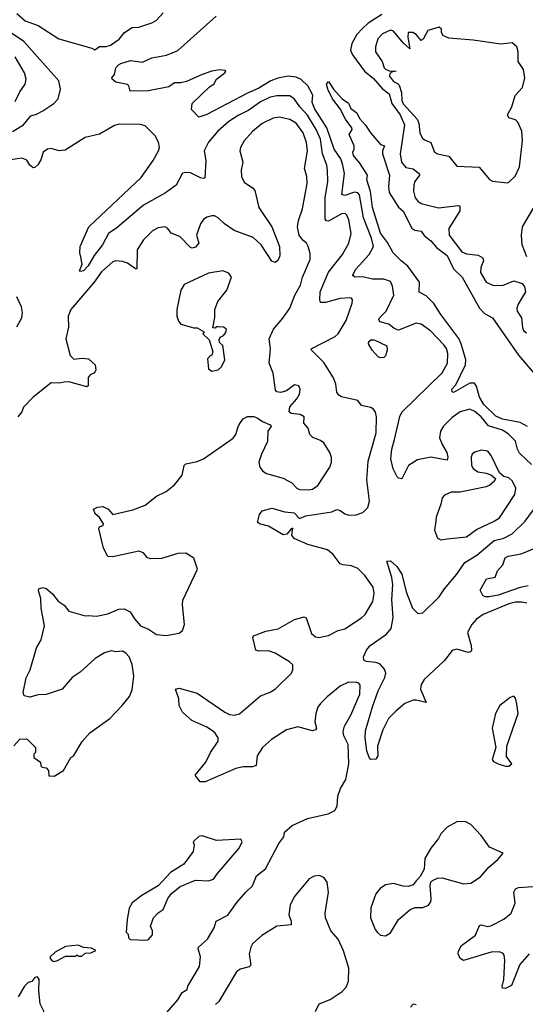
# Model space of a CAD drawing. Extents: x 1550320 to 1685906, y 509093 to 640511.
# Tile 481 of 532: x 1613882 to 1616996, y 621653 to 627722. Entities that reach past the tile are written whole.
import ezdxf

# ---------------------------------------------------------------- set-up
doc = ezdxf.new("R2010")
doc.units = 0

msp = doc.modelspace()

# ---------------------------------------------------------------- linework, layer by layer
at = {"layer": '0CON20XD'}
for points in [[(1613865, 627760), (1613916.2, 627715), (1613995, 627686.2), (1614123.8, 627603.8), (1614326.8, 627546.8), (1614345, 627536.2), (1614373.3, 627556.7), (1614415, 627557.1), (1614441.2, 627565), (1614495, 627601.5), (1614526.8, 627643.2), (1614575, 627673.6), (1614615, 627677.3), (1614696.8, 627703.2), (1614721.7, 627718.3), (1614765, 627765.6)], [(1617035, 624980.9), (1616960.4, 625050.4), (1616947.5, 625075), (1616935, 625124), (1616890.1, 625170.1), (1616855, 625191.6), (1616769.3, 625219.3), (1616725, 625275.3), (1616685, 625306.8), (1616655, 625320.9), (1616595, 625305.4), (1616545, 625271.2), (1616492.9, 625217.1), (1616474.6, 625185), (1616468.5, 625145), (1616483.6, 625103.6), (1616513.6, 625055), (1616518.9, 625025), (1616515, 625006.7), (1616413.8, 625026.2), (1616331.4, 625008.6), (1616276.3, 624973.7), (1616235, 624891.2), (1616215.8, 624895.8), (1616208, 624905), (1616183.3, 624953.3), (1616167.5, 625015), (1616173.3, 625075), (1616191.3, 625135), (1616224.1, 625275.9), (1616235.9, 625304.1), (1616483.8, 625545), (1616517.7, 625605), (1616519.6, 625665), (1616510.9, 625695), (1616495, 625717.5), (1616411.8, 625805), (1616355, 625844.6), (1616325, 625851.8), (1616215, 625809.3), (1616189.2, 625819.3), (1616155, 625845.3), (1616100, 625860), (1616094.3, 625874.3), (1616097.5, 625885), (1616139.6, 625925), (1616185.5, 626025), (1616179.1, 626079.1), (1616165, 626109.4), (1616123.9, 626123.9), (1616055, 626122.1), (1615995, 626137.6), (1615947.5, 626135), (1615932.5, 626145), (1615951.8, 626185), (1616033.6, 626275), (1616060.7, 626325), (1616048.7, 626375), (1616000.4, 626500.4), (1615975, 626643.5), (1615964.8, 626654.8), (1615945, 626658.8), (1615885, 626638), (1615865.6, 626645), (1615881.7, 626775), (1615873.3, 626826.7), (1615859.1, 626865), (1615819.2, 626925), (1615774.2, 627055), (1615696.9, 627175), (1615684.4, 627215), (1615687.9, 627257.9), (1615656.5, 627315), (1615615, 627353.2), (1615585, 627368.3), (1615535, 627373.6), (1615471.4, 627361.4), (1615429.6, 627345), (1615355, 627300), (1615285, 627270), (1615035, 627137.8), (1614985, 627121.2), (1614939.3, 627169.3), (1614944.2, 627205), (1615050.5, 627309.5), (1615076.9, 627325), (1615093.8, 627355), (1615146.2, 627395), (1615152.5, 627405), (1615148.3, 627408.3), (1615115, 627413.8), (1615065, 627405.8), (1615005, 627385.5), (1614909.2, 627340.8), (1614875, 627332.4), (1614836.2, 627333.8), (1614800.4, 627309.6), (1614675, 627283.6), (1614562.9, 627282.9), (1614553.9, 627313.9), (1614545, 627323.3), (1614475, 627336.7), (1614452.5, 627355), (1614450, 627365), (1614466.7, 627385), (1614473.8, 627425), (1614490, 627445), (1614505, 627452), (1614565, 627470.8), (1614638.7, 627461.3), (1614695, 627486.9), (1614787.2, 627502.8), (1614855, 627533.5), (1615092.2, 627745)], [(1616113.3, 627755), (1616028.3, 627701.8), (1615992.8, 627667.2), (1615959.2, 627630.8), (1615927.5, 627575), (1615919.3, 627535), (1615931.1, 627505), (1616005, 627405.8), (1616060.4, 627360.4), (1616115, 627299.3), (1616158.2, 627265), (1616174.4, 627205.6), (1616226.2, 627135), (1616253, 627075), (1616224.7, 626895), (1616234.6, 626845), (1616260.6, 626810.6), (1616305, 626803.8), (1616343.3, 626775), (1616344.5, 626765), (1616315.9, 626725), (1616309.2, 626705), (1616307.5, 626665), (1616317.7, 626625), (1616333.8, 626603.8), (1616355, 626590.4), (1616462.6, 626562.6), (1616585, 626577.5), (1616594, 626574), (1616593.1, 626545), (1616525.5, 626435), (1616526.7, 626395), (1616605, 626292.1), (1616635, 626278.2), (1616705, 626271.8), (1616734.4, 626255), (1616737.9, 626235), (1616721.5, 626195), (1616721.2, 626165), (1616754.7, 626104.7), (1616796.3, 626086.3), (1616855, 626083.6), (1616925, 626113.6), (1616976.5, 626096.5), (1616991.8, 626075), (1616997.8, 626045), (1616951.5, 625968.5), (1616944.5, 625945), (1616946.7, 625925), (1616973.8, 625883.8), (1616978.2, 625825), (1616985, 625806), (1617002.8, 625792.8)], [(1613836.7, 627033.3), (1613905, 627074.6), (1613949.8, 627130.2), (1613985, 627140), (1614025, 627160.9), (1614092.2, 627205), (1614118.2, 627235), (1614133.2, 627295), (1614122.2, 627345), (1613908.3, 627588.3), (1613755, 627688.5)], [(1616887.5, 626717.5), (1616895, 626720), (1616933, 626757), (1616960.8, 626815), (1616980, 626975), (1616974.5, 627034.5), (1616950.5, 627090.5), (1616935.3, 627105.3), (1616895, 627117.8), (1616886.2, 627135), (1616913.6, 627185), (1616934.8, 627255.2), (1616978.2, 627305), (1616993.6, 627365), (1616985.4, 627415.4), (1616951.4, 627465), (1616951.7, 627525), (1616945, 627555.3), (1616915, 627579.3), (1616845, 627571.4), (1616675, 627596.9), (1616525, 627609.6), (1616488.6, 627625), (1616480.5, 627645), (1616480.6, 627665), (1616465, 627676.2), (1616395, 627656.7), (1616368.2, 627601.8), (1616355, 627594.2), (1616325, 627631.9), (1616302.6, 627642.6), (1616274.5, 627644.5), (1616272.7, 627615), (1616285, 627543.1), (1616245, 627579.6), (1616185, 627651), (1616165, 627657.5), (1616116.9, 627635), (1616088.5, 627605), (1616073.6, 627555), (1616074.5, 627525), (1616114, 627465), (1616126.7, 627425), (1616135, 627416.7), (1616157, 627407), (1616200, 627405), (1616171.7, 627398.3), (1616162, 627388), (1616160, 627375), (1616185, 627341.2), (1616210, 627330), (1616218.8, 627318.8), (1616234.7, 627274.7), (1616234.8, 627225), (1616245, 627203.8), (1616330.3, 627110.3), (1616339.7, 627085), (1616346.9, 627025), (1616360.5, 626995), (1616375, 626982.2), (1616414.5, 626964.5), (1616436.7, 626906.7), (1616456.4, 626896.4), (1616525, 626881.4), (1616575, 626818.8), (1616713.1, 626813.1), (1616775, 626736.9), (1616795, 626727.5), (1616887.5, 626717.5)], [(1613855, 627218.1), (1613883.1, 627276.9), (1613915.6, 627325), (1613921.5, 627355), (1613912.5, 627395), (1613853.7, 627493.7)], [(1617009.4, 625215), (1616965, 625238.6), (1616855, 625260.7), (1616815, 625278.4), (1616741.3, 625351.3), (1616714.2, 625395), (1616695, 625464.4), (1616682.6, 625482.6), (1616655, 625482.4), (1616555, 625424.2), (1616545, 625427.5), (1616544, 625445), (1616568.6, 625471.4), (1616628.5, 625595), (1616629, 625625), (1616601.2, 625725), (1616586.9, 625756.9), (1616475.5, 625905), (1616433.7, 625973.7), (1616385, 626020), (1616342.7, 626042.7), (1616344, 626105), (1616273.1, 626203.1), (1616231.4, 626235), (1616181.9, 626285), (1616148.5, 626348.5), (1616105, 626406.4), (1616055.9, 626565), (1616042.7, 626662.7), (1616020.6, 626735), (1616023.3, 626765), (1615977.1, 626837.1), (1615938, 626885), (1615934, 626906), (1615942.5, 626925), (1615942.5, 626945), (1615911.2, 627015), (1615930, 627045), (1615928, 627055), (1615888.6, 627108.6), (1615855, 627173.3), (1615808.6, 627235), (1615780, 627295), (1615772, 627325), (1615785, 627342.5), (1615815, 627293.3), (1615868.8, 627235), (1615907.3, 627207.3), (1615921.2, 627175), (1615959.3, 627149.3), (1615975, 627113.8), (1616013, 627073), (1616045, 627023.3), (1616105, 626952.5), (1616130, 626945), (1616116.9, 626913.1), (1616117.1, 626895), (1616159.6, 626765), (1616153.1, 626693.1), (1616157.3, 626657.3), (1616216, 626566), (1616245, 626542), (1616298.1, 626438.1), (1616315.4, 626425.4), (1616355, 626419.4), (1616372.6, 626392.6), (1616415, 626358.7), (1616449, 626319), (1616515, 626268.4), (1616555, 626187.3), (1616606.8, 626135), (1616715, 625943.8), (1616745, 625912.3), (1616795, 625884.4), (1616954.1, 625654.1), (1617051.8, 625541.8)], [(1615456.7, 623596.7), (1615555.6, 623695), (1615564.3, 623715), (1615564, 623745), (1615543.6, 623763.6), (1615455, 623817.5), (1615415, 623831.4), (1615355, 623830), (1615337, 623837), (1615317.5, 623915), (1615322.5, 623925), (1615397.7, 623952.3), (1615475, 623968), (1615575, 624025.7), (1615635, 624041.2), (1615646.2, 624035), (1615679.7, 623939.7), (1615705, 623918), (1615725, 623914.2), (1615785, 623925.7), (1615843, 623957), (1615885, 623968.1), (1615988, 624035), (1616009.2, 624055), (1616057.5, 624135), (1616066.2, 624185), (1616060, 624225), (1616007.3, 624297.3), (1615965, 624338.9), (1615925, 624356.2), (1615871.4, 624361.4), (1615855, 624367.5), (1615811.9, 624425), (1615777.5, 624455), (1615657.6, 624487.6), (1615573.5, 624523.5), (1615558.8, 624545), (1615565, 624587.1), (1615555, 624583.3), (1615528.4, 624551.6), (1615505, 624546.8), (1615415, 624599.6), (1615360, 624615), (1615347.5, 624625), (1615348.3, 624631.7), (1615358.3, 624671.7), (1615376.1, 624693.9), (1615435, 624710.4), (1615515, 624688.3), (1615572.5, 624682.5), (1615605, 624648.1), (1615645, 624664.1), (1615805, 624689.1), (1615835, 624703.3), (1615855, 624697.8), (1615885.4, 624675.4), (1615909.1, 624669.1), (1615955, 624670.4), (1615995, 624684.4), (1616026.7, 624715), (1616036.7, 624755), (1616020, 624885), (1616028.1, 625001.9), (1616076.9, 625175), (1616080.4, 625275), (1616073.4, 625303.4), (1616061.5, 625321.5), (1616045, 625332.5), (1615988, 625345), (1615964.2, 625374.2), (1615865, 625396.9), (1615847.4, 625407.4), (1615836.4, 625426.4), (1615829.6, 625475), (1615815, 625515.8), (1615755, 625608.9), (1615678.8, 625685), (1615677, 625693), (1615825, 625769.2), (1615843.4, 625786.6), (1615892.6, 625867.4), (1615930.6, 625975), (1615932.5, 625995), (1615926.2, 626005), (1615915, 626008.5), (1615855, 626002.9), (1615765, 625978.4), (1615735, 625978.9), (1615729.8, 625995), (1615732.2, 626045), (1615785, 626165.6), (1615870.9, 626275), (1615909.1, 626345), (1615924.7, 626405), (1615908.3, 626488.3), (1615897.3, 626517.3), (1615887.1, 626527.1), (1615865, 626525.4), (1615785, 626480.7), (1615772.3, 626482.3), (1615763.6, 626493.6), (1615762.9, 626625), (1615779.5, 626725), (1615778.4, 626795), (1615773.4, 626825), (1615747.5, 626895), (1615734.4, 626985), (1615708, 627045), (1615654.9, 627134.9), (1615606.7, 627185), (1615575, 627233.6), (1615545, 627253.1), (1615465, 627254.1), (1615425, 627244.1), (1615365, 627215.8), (1615294.2, 627164.2), (1615227.9, 627132.1), (1615170.5, 627095), (1615102.5, 627035), (1615045, 626967.1), (1615019.2, 626915), (1615028.5, 626855), (1615022.9, 626747.1), (1615015, 626743.1), (1614995, 626748.5), (1614935, 626778.5), (1614905, 626781.5), (1614885, 626776.7), (1614845, 626702), (1614779.2, 626655), (1614645, 626580), (1614480.8, 626439.2), (1614429.2, 626405), (1614391.9, 626335), (1614341.2, 626268.8), (1614304.4, 626205), (1614275, 626174), (1614255, 626170), (1614250, 626175), (1614266.1, 626216.1), (1614258.3, 626258.3), (1614252, 626285), (1614254.2, 626325), (1614307.5, 626445), (1614629.4, 626750.6), (1614704.1, 626855), (1614736.8, 626915), (1614743.8, 626935), (1614737.6, 626967.6), (1614716.8, 627006.8), (1614655, 627067.5), (1614625, 627075.6), (1614495, 627078.2), (1614465, 627069.6), (1614373.4, 627016.6), (1614285, 626995.5), (1614161.4, 626918.6), (1614125, 626914.5), (1614075, 626927.5), (1614053.8, 626925), (1614027.5, 626905), (1614011.5, 626858.5), (1613993.2, 626826.8), (1613975, 626811.2), (1613965, 626810), (1613945, 626826.7), (1613926.4, 626856.4), (1613895, 626868.2), (1613769.5, 626850.5)], [(1615380.3, 624940.3), (1615402.5, 624925), (1615505, 624895.6), (1615557.2, 624867.2), (1615588, 624835), (1615605, 624825.7), (1615660, 624825), (1615685, 624829.2), (1615717.9, 624852.1), (1615793.3, 624965), (1615803.3, 624995), (1615803, 625023), (1615793.3, 625055), (1615755, 625113.3), (1615735, 625128), (1615687.3, 625147.3), (1615668.8, 625165), (1615659.2, 625205), (1615632.5, 625235), (1615633.8, 625275), (1615609.1, 625289.1), (1615555, 625294.3), (1615540.8, 625305), (1615545, 625336), (1615588.6, 625385), (1615605.7, 625415), (1615610, 625445), (1615601.2, 625465), (1615575, 625470.8), (1615525, 625434), (1615490, 625425), (1615465, 625428), (1615457.9, 625437.9), (1615442.8, 625542.8), (1615419.4, 625605), (1615427.1, 625692.9), (1615419.6, 625755), (1615444.6, 625815), (1615502.5, 625882.5), (1615546.7, 625945), (1615576.5, 626025), (1615611.5, 626085), (1615623.8, 626135), (1615670.9, 626245), (1615671.3, 626281.3), (1615658.6, 626325), (1615648, 626345), (1615625, 626364), (1615603.6, 626393.6), (1615592.2, 626445), (1615598.9, 626485), (1615623.8, 626556.2), (1615652.4, 626712.4), (1615649.6, 626755), (1615636.2, 626805), (1615653.8, 626915), (1615648.9, 626965), (1615627.5, 627025), (1615585, 627083.8), (1615545, 627106.9), (1615481.1, 627121.1), (1615443.8, 627115), (1615375, 627082.5), (1615315, 627033.1), (1615264.1, 626975.9), (1615241.4, 626935), (1615238.1, 626915), (1615255.6, 626845), (1615247.1, 626795), (1615249.2, 626755), (1615265, 626720), (1615316, 626686), (1615329.8, 626669.8), (1615355, 626565.8), (1615435.7, 626445.7), (1615481.9, 626325), (1615483.9, 626266.1), (1615472.3, 626237.7), (1615455, 626226.2), (1615435, 626234), (1615369.4, 626335), (1615320.1, 626380.1), (1615203.9, 626423.9), (1615143.9, 626463.9), (1615105, 626502), (1615082.7, 626512.7), (1615065, 626514.2), (1615035, 626505.7), (1615015, 626490.8), (1614995, 626464.2), (1614971.1, 626395), (1614985.6, 626345), (1614965, 626320.5), (1614945, 626314.5), (1614935, 626318.1), (1614868, 626385), (1614815, 626407.1), (1614795, 626434.4), (1614775, 626445.6), (1614735, 626439.2), (1614700, 626420), (1614644.3, 626365), (1614606.5, 626303.5), (1614603.6, 626186.4), (1614595, 626185.8), (1614545, 626220.8), (1614515, 626232.7), (1614475, 626236.5), (1614455, 626228.9), (1614385, 626168.2), (1614340.3, 626105), (1614196.2, 625935), (1614180.4, 625895), (1614182.9, 625827.1), (1614166.7, 625755), (1614193.2, 625653.2), (1614215, 625630.8), (1614265, 625635.8), (1614305, 625632), (1614345.8, 625595.8), (1614351.2, 625565), (1614342.5, 625545), (1614315.9, 625534.1), (1614303, 625517), (1614303.8, 625466.2), (1614295, 625458.8), (1614185, 625490), (1614155, 625488.9), (1614125, 625481.9), (1614075, 625483.8), (1613964.3, 625395.7), (1613905.9, 625334.1), (1613894.3, 625305), (1613870.6, 625275)], [(1617005, 626260), (1616977.1, 626335), (1616973.8, 626393.8), (1616979.6, 626445), (1617066.5, 626595)], [(1615065, 625556.7), (1615105, 625563.3), (1615125, 625583.3), (1615145.8, 625625), (1615132.5, 625715), (1615113.3, 625733.3), (1615110.7, 625749.3), (1615117.5, 625765), (1615137.5, 625775), (1615152.5, 625795), (1615156.7, 625815), (1615136.4, 625826.4), (1615105, 625830), (1615091.7, 625828.3), (1615085, 625820), (1615072.5, 625822.5), (1615083.9, 625886.1), (1615084.1, 625935.9), (1615103.3, 625985), (1615157.5, 626055), (1615186.2, 626135), (1615170.5, 626160.5), (1615134.2, 626174.2), (1615045, 626159.2), (1614895, 626090), (1614873.6, 626055), (1614849.2, 625935), (1614850, 625895), (1614859.2, 625865), (1614873.8, 625845), (1614955, 625823.3), (1614975, 625823.3), (1615018.3, 625798.3), (1615010, 625785), (1615048.3, 625748.3), (1615072.5, 625675), (1615066.4, 625653.6), (1615055, 625650), (1615038.3, 625631.7), (1615045, 625570), (1615065, 625556.7)], [(1613865, 625829.5), (1613895.6, 625885.6), (1613899.5, 625915), (1613892.8, 625952.8), (1613864.4, 626015)], [(1616105, 625638.8), (1616090, 625645), (1616052.5, 625685), (1616030, 625725), (1616031.7, 625738.3), (1616045, 625750), (1616065, 625750), (1616143, 625713), (1616145.8, 625685.8), (1616135, 625650), (1616125, 625640), (1616105, 625638.8)], [(1613845, 623246.7), (1613883, 623287), (1613925, 623290), (1613980, 623235), (1613980, 623205), (1613970, 623195), (1613970, 623175), (1614010, 623145), (1614013, 623123), (1614020, 623115), (1614045, 623110), (1614060, 623095), (1614061.7, 623061.7), (1614095, 623060), (1614152.5, 623095), (1614197.5, 623175), (1614215, 623187.5), (1614267.7, 623272.3), (1614313.4, 623326.6), (1614436.2, 623415), (1614514, 623495), (1614558.7, 623551.3), (1614575, 623592.5), (1614585.5, 623675.5), (1614575, 623746.7), (1614555.4, 623795), (1614535, 623818.2), (1614515, 623830), (1614475, 623826.7), (1614445, 623832), (1614405, 623820), (1614346.2, 623785), (1614255, 623701.2), (1614205, 623666.7), (1614143.6, 623596.4), (1614045, 623563.3), (1613995, 623560), (1613945, 623546.7), (1613910, 623555), (1613903.3, 623575), (1613922.5, 623665), (1613946.7, 623715), (1613985, 623850), (1614015, 623900), (1614034, 623985), (1614014.3, 624095), (1614011.4, 624155), (1613997.5, 624202.5), (1614000, 624215), (1614025, 624223.3), (1614045, 624216.7), (1614085, 624183.3), (1614118.8, 624138.8), (1614155, 624113.8), (1614185, 624076.7), (1614285, 624046.7), (1614305, 624048.8), (1614355, 624046.2), (1614425, 624060.8), (1614491.7, 624088.3), (1614525, 624091.2), (1614562.1, 624072.1), (1614588.3, 624028.3), (1614626, 623986), (1614675.4, 623965.4), (1614725, 623932.7), (1614783.2, 623926.8), (1614865, 623940), (1614885, 623957.5), (1614897.5, 623995), (1614884.4, 624115), (1614887.8, 624145), (1614976.2, 624335), (1614955, 624402.5), (1614905, 624433.3), (1614855, 624431.2), (1614755, 624402), (1614685, 624398), (1614667.9, 624407.9), (1614645, 624436), (1614615, 624446), (1614455, 624411.2), (1614425, 624413.8), (1614398, 624465), (1614370, 624585), (1614373.8, 624596.2), (1614387.3, 624602.7), (1614396.7, 624605), (1614398, 624615), (1614373.9, 624653.9), (1614346.4, 624676.4), (1614337.5, 624705), (1614361.5, 624718.5), (1614395, 624720.6), (1614426.7, 624705), (1614455, 624672.5), (1614577.9, 624702.1), (1614655, 624730.8), (1614723.7, 624786.3), (1614783.8, 624815), (1614835.4, 624854.6), (1614882, 624915), (1614895.9, 624974.1), (1614904.4, 624985.6), (1614975, 624998.9), (1615015, 625015.6), (1615196.4, 625143.6), (1615214, 625165), (1615227.5, 625215), (1615241.3, 625238.7), (1615258.8, 625261.2), (1615284.3, 625275.7), (1615325, 625275.7), (1615345, 625269.2), (1615376.7, 625245), (1615423.8, 625225), (1615431.2, 625215), (1615410, 625185), (1615408, 625122), (1615370.9, 625045), (1615355.6, 624995), (1615361.4, 624965), (1615380.3, 624940.3)], [(1616475, 624516), (1616515, 624522), (1616635, 624534.6), (1616695, 624580), (1616805, 624630.3), (1616837.4, 624652.6), (1616931.5, 624795), (1616938.1, 624835), (1616917.4, 624877.4), (1616895, 624898), (1616865, 624906.7), (1616838.3, 624928.3), (1616786.7, 625035), (1616765, 625062.5), (1616725, 625069.4), (1616685, 625057.1), (1616670, 625045), (1616662.9, 625025), (1616664.6, 624975), (1616674.5, 624955), (1616704.6, 624934.6), (1616755, 624928), (1616785, 624916.7), (1616812.5, 624895), (1616803.6, 624876.4), (1616777.6, 624852.4), (1616755, 624841.9), (1616595, 624809.4), (1616540.7, 624809.3), (1616498.6, 624791.4), (1616484.3, 624775.7), (1616476.9, 624735), (1616447.1, 624655), (1616442.9, 624617.1), (1616436.2, 624575), (1616455, 624526.7), (1616475, 624516)], [(1617005, 624125.4), (1616975, 624132.8), (1616935, 624131.8), (1616895, 624121.8), (1616736.7, 624055), (1616695, 624026.2), (1616666.5, 623995), (1616640.5, 623945), (1616662.3, 623865), (1616665.4, 623835), (1616660.8, 623825), (1616645, 623821.8), (1616575, 623841.8), (1616545, 623833.3), (1616498.1, 623771.9), (1616373.9, 623655), (1616354.6, 623625), (1616350.8, 623595), (1616385.7, 623514.3), (1616325, 623528.5), (1616305, 623527.1), (1616255, 623506.4), (1616199.6, 623460.4), (1616154.5, 623415), (1616118.5, 623345), (1616086.7, 623245), (1616087.1, 623185), (1616075.9, 623164.1), (1616045, 623162.5), (1616034.2, 623174.2), (1616020.4, 623215), (1616010.5, 623295), (1616012.2, 623337.8), (1616055, 623485.8), (1616090.8, 623585), (1616131.5, 623668.5), (1616137.5, 623695), (1616129.7, 623719.7), (1616101.1, 623751.1), (1616075, 623760.9), (1616016.3, 623766.3), (1616002.5, 623775), (1615998.8, 623795), (1616017.5, 623835), (1616041.4, 623865), (1616140.9, 623935), (1616170.5, 623969.5), (1616182.6, 624037.4), (1616174.7, 624145.3), (1616180.6, 624240.6), (1616174.6, 624284.6), (1616144.4, 624385.6), (1616167, 624387), (1616205, 624351.2), (1616235, 624303.8), (1616263.3, 624195), (1616302.2, 624095), (1616335, 624061.4), (1616365, 624065.6), (1616465, 624164.7), (1616497.9, 624215), (1616575, 624304.5), (1616624.3, 624375.7), (1616698.5, 624421.5), (1616805, 624512.3), (1616865, 624525.4), (1616915, 624553.9), (1616995, 624630.9), (1617068.9, 624731.1)], [(1617015, 624232.7), (1616965, 624222.2), (1616830, 624175), (1616774.5, 624164.5), (1616750, 624165), (1616735, 624173.3), (1616718, 624205), (1616756.7, 624275), (1616811.2, 624285), (1616826, 624325), (1616858.8, 624361.2), (1616872.2, 624405), (1616890, 624415), (1616970.9, 624429.1), (1617065, 624468.6)], [(1614773.8, 621585), (1614855, 621680), (1614883.6, 621726.4), (1614913.3, 621745), (1614917.5, 621765), (1614989.5, 621885), (1614995.6, 621945), (1614982, 621995), (1614984.3, 622005.7), (1615039.4, 622055), (1615079.4, 622125), (1615091.2, 622165), (1615165, 622203.1), (1615220, 622280), (1615274.4, 622345), (1615315.9, 622384.1), (1615341.4, 622445), (1615395, 622487.3), (1615477.5, 622645), (1615508.6, 622685), (1615514, 622715), (1615560, 622755), (1615655, 622798.1), (1615782.7, 622827.3), (1615823, 622847), (1615837.1, 622875), (1615840.6, 622935), (1615857.5, 622982.5), (1615891.8, 623038.2), (1615909.4, 623135), (1615904.6, 623255), (1615877.7, 623307.7), (1615874.5, 623335), (1615883, 623367), (1615921.5, 623435), (1615977.9, 623565), (1615979.5, 623619.5), (1615971.9, 623631.9), (1615957.6, 623637.6), (1615907.9, 623637.9), (1615855.7, 623615), (1615775, 623549.1), (1615735, 623507.5), (1615719.1, 623485), (1615705.8, 623445.8), (1615700.8, 623395), (1615710, 623355), (1615703.3, 623345), (1615685, 623339.2), (1615595, 623362.5), (1615525, 623345.5), (1615433.1, 623285), (1615376.7, 623235), (1615344.4, 623185), (1615337.5, 623125), (1615315, 623116), (1615257.6, 623117.6), (1615213.7, 623106.3), (1615025, 623023.8), (1614993.6, 623023.6), (1614962.5, 623065), (1615029.2, 623145), (1615056.9, 623205), (1615104.2, 623275), (1615104.2, 623295), (1615085.7, 623325), (1615069.1, 623339.1), (1615035, 623361.4), (1614941.7, 623401.7), (1614885, 623453.3), (1614863.3, 623495), (1614862.5, 623535), (1614842.5, 623595), (1614865, 623602), (1614975, 623571.4), (1615144.7, 623454.7), (1615175, 623440.4), (1615205.4, 623434.6), (1615235, 623443.5), (1615366, 623554), (1615423.9, 623576.1), (1615456.7, 623596.7)], [(1616895, 623120), (1616912.5, 623135), (1616880.7, 623180.7), (1616882.5, 623245), (1616951.9, 623445), (1616944, 623505), (1616935, 623540), (1616925, 623552.5), (1616903.3, 623545), (1616840, 623495), (1616812.5, 623445), (1616792.9, 623355), (1616813.8, 623235), (1616793, 623163), (1616800.7, 623150.7), (1616830, 623135), (1616875, 623120), (1616895, 623120)], [(1616135, 622074.2), (1616165, 622093.3), (1616215, 622176), (1616285, 622236.2), (1616315, 622248.8), (1616365, 622248.8), (1616400, 622265), (1616413.8, 622285), (1616417.3, 622302.7), (1616410, 622385), (1616414, 622405), (1616424.2, 622415.8), (1616455, 622430.8), (1616485, 622433.3), (1616615, 622395.6), (1616660.2, 622399.8), (1616720.6, 622439.4), (1616770.8, 622499.2), (1616826.2, 622545), (1616860, 622585), (1616775, 622621.4), (1616725, 622694), (1616660.5, 622760.5), (1616625, 622780), (1616575, 622777.1), (1616514.3, 622745.7), (1616475.7, 622704.3), (1616460.8, 622675), (1616413.8, 622615), (1616377.7, 622552.3), (1616373.6, 622486.4), (1616348.8, 622441.2), (1616325, 622413.3), (1616305, 622390), (1616275, 622380), (1616245, 622380.8), (1616185, 622396.9), (1616135, 622390), (1616102.4, 622367.6), (1616076.6, 622333.4), (1616045, 622247.5), (1616043.1, 622185), (1616071.4, 622115), (1616085, 622096.2), (1616105, 622080), (1616135, 622074.2)], [(1614665, 622047.5), (1614675, 622052.5), (1614699.3, 622080.7), (1614700, 622105), (1614687.5, 622135), (1614706.7, 622185), (1614734.1, 622215.9), (1614765, 622237.5), (1614793.8, 622305), (1614816, 622335), (1614870.7, 622379.3), (1614965, 622418.1), (1615045, 622414.2), (1615075, 622424), (1615099.7, 622460.3), (1615233.3, 622615), (1615252.5, 622655), (1615245, 622670), (1615095, 622662.9), (1615005, 622691.2), (1614985, 622687.5), (1614950, 622655), (1614957.5, 622635), (1614950.8, 622595), (1614893.2, 622516.8), (1614810, 622465), (1614735, 622383.3), (1614635, 622323.8), (1614575, 622277.5), (1614556.7, 622245), (1614544, 622176), (1614538.3, 622098.3), (1614550, 622085), (1614551.7, 622061.7), (1614561.7, 622051.7), (1614665, 622047.5)], [(1615705, 621608.8), (1615726.2, 621655), (1615795, 621683.1), (1615868.3, 621731.7), (1615892.4, 621757.6), (1615907.9, 621795), (1615909.4, 621875), (1615877.1, 621982.9), (1615844.3, 622055), (1615798, 622105), (1615765.8, 622185.8), (1615764.3, 622215), (1615784.5, 622345), (1615775.4, 622405.4), (1615755, 622434.2), (1615726.3, 622446.3), (1615695, 622442.5), (1615665, 622426.5), (1615573.1, 622315), (1615547.1, 622265), (1615540.6, 622205), (1615554.2, 622165), (1615555, 622143.3), (1615465, 622134.2), (1615373.6, 622076.4), (1615316, 622025), (1615305.8, 622005), (1615295.8, 621965), (1615305.8, 621894.2), (1615295, 621884.2), (1615240.9, 621869.1), (1615217.3, 621852.7), (1615109.1, 621670.9), (1615088.5, 621651.5)], [(1617020.9, 621965), (1616962, 621898), (1616910.7, 621769.3), (1616875, 621750), (1616855, 621753.3), (1616853.4, 621763.4), (1616863.5, 621805), (1616870.9, 621925), (1616865.5, 621955.5), (1616857.5, 621967.5), (1616836.2, 621976.2), (1616786, 621974), (1616615, 621922.5), (1616595, 621935.8), (1616583.8, 621965), (1616585, 621980), (1616604.3, 622015), (1616690.2, 622079.8), (1616715, 622138.8), (1616725, 622142), (1616765, 622132.5), (1616785, 622137.3), (1616865, 622177.9), (1616908.6, 622215), (1616934.3, 622275.7), (1616925.7, 622345), (1616935, 622364), (1616955, 622373.1), (1617045, 622380)], [(1614095, 621917.5), (1614115, 621922.5), (1614165, 621950), (1614225, 621950), (1614235, 621957.5), (1614245, 621950), (1614265, 621950), (1614285, 621967.5), (1614319.3, 621970.7), (1614350, 621985), (1614325, 622000), (1614275, 622003.3), (1614243, 622017), (1614165, 622008.8), (1614100, 621975), (1614070, 621945), (1614070, 621935), (1614081.7, 621921.7), (1614095, 621917.5)], [(1613877.5, 621425), (1613931.2, 621478.8), (1614005.7, 621534.3), (1614025, 621556.7), (1614032.7, 621587.3), (1614030.5, 621610.5), (1614007.5, 621655), (1614000, 621735), (1614002.5, 621805), (1613991.7, 621821.7), (1613975, 621817.5), (1613956.4, 621793.6), (1613935, 621787.5), (1613912.5, 621765), (1613871.7, 621698.3)], [(1616325, 621650), (1616305, 621653.3), (1616288.8, 621635)]]:
    msp.add_lwpolyline(points, dxfattribs=at)

doc.saveas('drawing.dxf')
